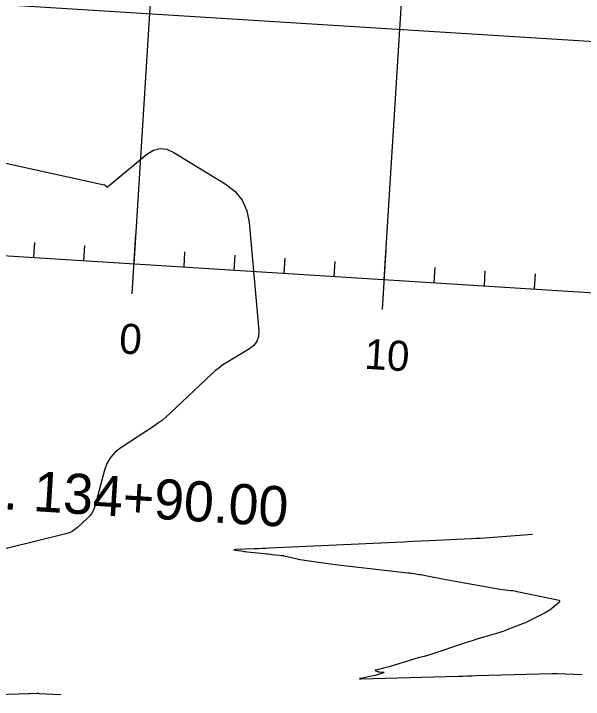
# Model space of a CAD drawing. Extents: x 658976 to 668726, y 639543 to 647196.
# Drawn here: x 662346 to 662459.5, y 641718.8 to 641855.6 of the extents above; entities that cross this region are included whole.
import ezdxf

# ---------------------------------------------------------------- set-up
doc = ezdxf.new("R2010")
doc.units = 0
for name, color, linetype in [('Ex_Major Contours', 7, 'Continuous'), ('Ex_Minor Contours', 7, 'Continuous'), ('R_Axis', 7, 'Continuous'), ('R_Axis Annot', 7, 'Continuous'), ('R_Grid', 7, 'Continuous')]:
    doc.layers.add(name, color=color, linetype=linetype)

msp = doc.modelspace()

# ---------------------------------------------------------------- linework, layer by layer
at = {"layer": 'Ex_Major Contours'}
for points in [[(662339.48, 641826.81), (662364.02, 641821.44), (662364.1, 641821.41), (662364.17, 641821.38), (662364.24, 641821.34), (662364.3, 641821.28), (662364.58, 641821.01), (662364.61, 641820.98), (662364.65, 641820.97), (662364.68, 641820.98), (662364.71, 641821.01), (662364.84, 641821.17), (662364.88, 641821.21), (662364.91, 641821.24), (662364.95, 641821.28), (662364.98, 641821.31), (662372.54, 641827.54), (662373.83, 641828.35), (662375.16, 641828.68), (662376.51, 641828.54), (662377.9, 641827.92), (662388.13, 641821.64), (662390.06, 641820.16), (662391.5, 641818.37), (662392.46, 641816.28), (662392.92, 641813.89), (662394.83, 641792.31), (662394.79, 641791.19), (662394.48, 641790.22), (662393.88, 641789.39), (662392.99, 641788.71), (662388.48, 641786), (662387.69, 641785.5), (662386.92, 641784.95), (662386.19, 641784.36), (662385.48, 641783.72), (662377.11, 641775.78), (662376.39, 641775.13), (662375.65, 641774.51), (662374.87, 641773.92), (662374.07, 641773.37), (662367.31, 641768.97), (662366.18, 641768.08), (662365.26, 641767.04), (662364.55, 641765.85), (662364.06, 641764.5), (662362.13, 641757.26), (662361.91, 641756.62), (662361.61, 641756.02), (662361.22, 641755.47), (662360.75, 641754.98), (662358.72, 641753.09), (662358.19, 641752.66), (662357.62, 641752.3), (662357.01, 641752.02), (662356.36, 641751.81), (662339.33, 641747.6)], [(662314.56, 641718.79), (662348.83, 641719.93), (662348.93, 641719.93), (662349.03, 641719.93), (662349.13, 641719.94), (662349.22, 641719.94), (662350.56, 641719.98), (662350.68, 641719.98), (662350.81, 641719.98), (662350.94, 641719.98), (662351.06, 641719.97), (662355.39, 641719.73)]]:
    msp.add_lwpolyline(points, dxfattribs=at)
at = {"layer": 'Ex_Minor Contours'}
msp.add_lwpolyline([(662449.42, 641751.69), (662440.8, 641751.03), (662439.9, 641750.96), (662439, 641750.9), (662438.09, 641750.85), (662437.19, 641750.8), (662428.85, 641750.41), (662427.16, 641750.33), (662425.47, 641750.25), (662423.78, 641750.17), (662422.09, 641750.09), (662396.99, 641748.94), (662396.24, 641748.9), (662395.5, 641748.87), (662394.76, 641748.84), (662394.02, 641748.81), (662390.16, 641748.65), (662389.94, 641748.63), (662389.86, 641748.61), (662389.93, 641748.58), (662390.16, 641748.54), (662391.34, 641748.38), (662391.64, 641748.34), (662391.93, 641748.3), (662392.23, 641748.26), (662392.53, 641748.23), (662396.01, 641747.87), (662396.38, 641747.83), (662396.75, 641747.79), (662397.13, 641747.75), (662397.5, 641747.71), (662399, 641747.55), (662399.37, 641747.51), (662399.74, 641747.45), (662400.11, 641747.38), (662400.47, 641747.3), (662402.26, 641746.86), (662402.68, 641746.76), (662403.11, 641746.68), (662403.53, 641746.6), (662403.96, 641746.54), (662410.06, 641745.71), (662411.22, 641745.55), (662412.38, 641745.4), (662413.54, 641745.26), (662414.71, 641745.13), (662424.59, 641744.04), (662424.88, 641744.01), (662425.17, 641743.97), (662425.46, 641743.93), (662425.75, 641743.89), (662426.91, 641743.72), (662427.2, 641743.68), (662427.48, 641743.63), (662427.77, 641743.58), (662428.06, 641743.52), (662431.82, 641742.76), (662432.54, 641742.62), (662433.27, 641742.48), (662433.99, 641742.35), (662434.72, 641742.22), (662441.84, 641740.98), (662442.24, 641740.91), (662442.64, 641740.85), (662443.05, 641740.79), (662443.45, 641740.73), (662445.07, 641740.52), (662445.48, 641740.47), (662445.88, 641740.4), (662446.28, 641740.33), (662446.68, 641740.25), (662454.39, 641738.64), (662454.7, 641738.54), (662454.83, 641738.39), (662454.78, 641738.19), (662454.56, 641737.95), (662453.3, 641736.91), (662452.97, 641736.66), (662452.64, 641736.43), (662452.29, 641736.21), (662451.93, 641736.02), (662448.9, 641734.49), (662448.46, 641734.28), (662448.01, 641734.07), (662447.56, 641733.88), (662447.1, 641733.7), (662444.66, 641732.76), (662444.51, 641732.7), (662444.35, 641732.64), (662444.19, 641732.58), (662444.03, 641732.52), (662443.39, 641732.28), (662443.23, 641732.23), (662443.07, 641732.17), (662442.91, 641732.12), (662442.74, 641732.07), (662438.97, 641730.96), (662438.29, 641730.76), (662437.61, 641730.55), (662436.93, 641730.33), (662436.26, 641730.11), (662428.75, 641727.62), (662428.51, 641727.54), (662428.28, 641727.47), (662428.05, 641727.41), (662427.81, 641727.34), (662426.87, 641727.11), (662426.63, 641727.04), (662426.4, 641726.98), (662426.16, 641726.91), (662425.93, 641726.84), (662420.83, 641725.28), (662420.55, 641725.19), (662420.27, 641725.11), (662419.98, 641725.04), (662419.69, 641724.97), (662418.16, 641724.61), (662418.08, 641724.58), (662418.06, 641724.56), (662418.08, 641724.53), (662418.15, 641724.49), (662418.53, 641724.35), (662418.62, 641724.32), (662418.72, 641724.29), (662418.82, 641724.28), (662418.92, 641724.26), (662419.67, 641724.2), (662419.79, 641724.18), (662419.84, 641724.16), (662419.8, 641724.12), (662419.69, 641724.08), (662418.02, 641723.57), (662417.69, 641723.47), (662417.35, 641723.39), (662417.02, 641723.31), (662416.68, 641723.24), (662415.26, 641722.97), (662415, 641722.92), (662414.92, 641722.88), (662415.01, 641722.86), (662415.28, 641722.86), (662434.62, 641723.4), (662435.52, 641723.43), (662436.41, 641723.46), (662437.31, 641723.48), (662438.2, 641723.51), (662453.27, 641723.95), (662453.55, 641723.95), (662453.83, 641723.96), (662454.11, 641723.95), (662454.39, 641723.94), (662459.32, 641723.74)], dxfattribs=at)
at = {"layer": 'R_Axis'}
for p, q in [((661621.43, 641852.69), (663118.48, 641758.67)), ((662369.58, 641799.69), (662370.33, 641811.67)), ((662349.99, 641806.93), (662350.18, 641809.93)), ((662359.97, 641806.3), (662360.16, 641809.3)), ((662379.94, 641805.05), (662380.12, 641808.05)), ((662419.48, 641796.56), (662420.23, 641808.53)), ((662389.92, 641804.42), (662390.1, 641807.42)), ((662399.9, 641803.8), (662400.08, 641806.79)), ((662409.88, 641803.17), (662410.06, 641806.16)), ((662429.84, 641801.92), (662430.03, 641804.91)), ((662439.82, 641801.29), (662440.01, 641804.28)), ((662449.8, 641800.66), (662449.99, 641803.66))]:
    msp.add_line(p, q, dxfattribs=at)
at = {"layer": 'R_Grid'}
for p, q in [((662369.96, 641805.68), (662385.63, 642055.19)), ((662419.86, 641802.54), (662435.53, 642052.05)), ((661624.56, 641902.59), (663121.61, 641808.57)), ((661621.43, 641852.69), (663118.48, 641758.67))]:
    msp.add_line(p, q, dxfattribs=at)

# ---------------------------------------------------------------- texts
at = {"layer": 'R_Axis Annot'}
for s, height, p in [('0', 6, (662366.87, 641787.84)), ('10', 6, (662415.78, 641784.76)), ('STA. 134+90.00', 8, (662323.01, 641758.03))]:
    msp.add_text(s, height=height, rotation=356.4063, dxfattribs=at).set_placement(p)

doc.saveas('drawing.dxf')
